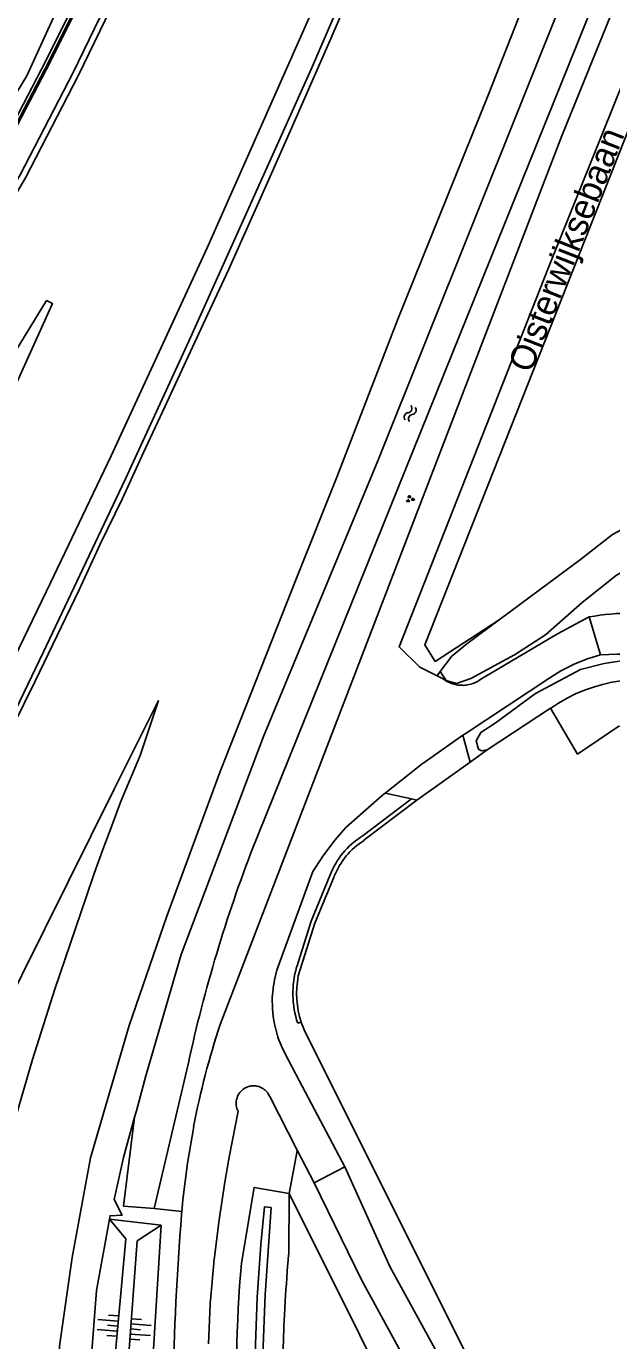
# Model space of a CAD drawing. Extents: x 135999 to 138000, y 396000 to 398501.
# Drawn here: x 137727.8 to 137785.7, y 397200.3 to 397330.2 of the extents above; entities that cross this region are included whole.
import ezdxf

# ---------------------------------------------------------------- set-up
doc = ezdxf.new("R2010")
doc.units = 0
for name, color, linetype in [('gg-afsc-muur', 7, 'Continuous'), ('gg-anno-openbare ruimte label', 7, 'Continuous'), ('gg-knt-BGT kruinlijn', 7, 'Continuous'), ('gg-knt-bovenkant onderkant talud', 7, 'Continuous'), ('gg-knt-bronhoudergrens', 7, 'Continuous'), ('gg-knt-verharding', 7, 'Continuous'), ('gg-kntw-bovenkant insteek waterloop', 7, 'Continuous'), ('gt-grn-groengrens', 7, 'Continuous'), ('gt-symb-groenvak', 7, 'Continuous'), ('gt-symb-talud symbool', 7, 'Continuous'), ('gt-symb-watersymbool', 7, 'Continuous'), ('gx-grn-maaiveld', 7, 'Continuous')]:
    doc.layers.add(name, color=color, linetype=linetype)

# ---------------------------------------------------------------- blocks, each defined once
blk = doc.blocks.new('gt0-GRVAK')
at = {"layer": 'gt-symb-groenvak'}
for p, q in [((-0.11, 0.19), (-0.23, 0.24)), ((-0.18, 0.15), (0.09, 0.15)), ((-0.09, 0.21), (-0.16, 0.32)), ((-0.05, 0.21), (-0.05, 0.39)), ((0, 0.21), (0.06, 0.32)), ((0.02, 0.19), (0.13, 0.24)), ((0.26, -0.05), (0.2, 0.06)), ((0.3, -0.05), (0.3, 0.13)), ((0.35, -0.05), (0.41, 0.06)), ((-0.24, -0.23), (-0.36, -0.18)), ((-0.32, -0.26), (-0.05, -0.26)), ((-0.23, -0.21), (-0.29, -0.1)), ((-0.18, -0.2), (-0.18, -0.02)), ((-0.14, -0.21), (-0.07, -0.1)), ((-0.12, -0.23), (0, -0.18)), ((0.24, -0.07), (0.12, -0.02)), ((0.17, -0.11), (0.44, -0.11)), ((0.37, -0.07), (0.49, -0.02))]:
    blk.add_line(p, q, dxfattribs=at)
blk = doc.blocks.new('gt0-TALUD_1')
at = {"layer": 'gt-symb-talud symbool'}
for p, q in [((-1, -1), (-1, 0)), ((-0.5, -2), (-0.5, 0)), ((0, -1), (0, 0)), ((0.5, -2), (0.5, 0)), ((1, -1), (1, 0))]:
    blk.add_line(p, q, dxfattribs=at)
blk = doc.blocks.new('gt0-WA')
at = {"layer": 'gt-symb-watersymbool'}
for centre, start, end in [((-0.32, 0.02), 28.0725, 151.9275), ((0.43, 0.42), 208.0725, 331.9275), ((-0.32, -0.43), 28.0725, 151.9275), ((0.43, -0.03), 208.0725, 331.9275)]:
    blk.add_arc(centre, 0.425, start, end, dxfattribs=at)

msp = doc.modelspace()

# ---------------------------------------------------------------- linework, layer by layer
at = {"layer": 'gg-afsc-muur'}
msp.add_lwpolyline([(137570.33, 397207.7), (137578.74, 397210.36), (137593.76, 397215.07), (137608.71, 397219.67), (137619.35, 397223.44), (137630.62, 397228.07), (137638.55, 397231.85), (137646.6, 397236.08), (137653.95, 397240.43), (137662.23, 397245.7), (137668.56, 397250.49), (137677.85, 397257.83), (137687.05, 397266.21), (137693.31, 397272.64), (137700.88, 397280.99), (137707.87, 397289.74), (137713.59, 397297.85), (137718.76, 397305.99), (137723.15, 397313.49), (137730.07, 397326.71), (137736.88, 397340.43), (137739.56, 397347.31)], dxfattribs=at)
at = {"layer": 'gg-knt-BGT kruinlijn'}
for points in [[(137736.08, 397193.07), (137737.67, 397210.34), (137736.06, 397212.26)], [(137737.5, 397192.71), (137738.78, 397210.12), (137741.18, 397211.66)]]:
    msp.add_lwpolyline(points, dxfattribs=at)
at = {"layer": 'gg-knt-bovenkant onderkant talud'}
for p, q in [((137741.18, 397211.66), (137736.06, 397212.26)), ((137739.97, 397192.67), (137741.18, 397211.66))]:
    msp.add_line(p, q, dxfattribs=at)
at = {"layer": 'gg-knt-bronhoudergrens'}
msp.add_lwpolyline([(137738.53, 397222.35), (137737.45, 397218.35), (137736.52, 397214.22), (137737.3, 397212.66), (137736.12, 397212.61), (137736.06, 397212.26)], dxfattribs=at)
at = {"layer": 'gg-knt-verharding'}
for p, q in [((137780.76, 397319.37), (137747, 397231.52)), ((137743.21, 397213.01), (137743.18, 397212.74))]:
    msp.add_line(p, q, dxfattribs=at)
for points in [[(137826.9, 397433.45), (137791.88, 397346.76), (137780.76, 397319.37)], [(137744.38, 397221.43), (137743.76, 397217.81), (137743.32, 397214.17), (137743.21, 397213.01)]]:
    msp.add_lwpolyline(points, dxfattribs=at)
for centre, radius, start, end in [((137824.47, 397205.99), 81.57, 161.7572, 169.0884), ((138012.29, 397190.92), 269.99, 175.3651, 182.7144)]:
    msp.add_arc(centre, radius, start, end, dxfattribs=at)
at = {"layer": 'gg-kntw-bovenkant insteek waterloop'}
for p, q in [((137780.6, 397324.29), (137790.76, 397349.47)), ((137750.04, 397248.48), (137780.6, 397324.29)), ((137740.47, 397213.32), (137743.71, 397227.03)), ((137738.53, 397222.35), (137737.44, 397213.55)), ((137737.44, 397213.55), (137740.47, 397213.32))]:
    msp.add_line(p, q, dxfattribs=at)
msp.add_lwpolyline([(137714.65, 397303.56), (137727.9, 397325.31), (137744.22, 397361.12)], dxfattribs=at)
msp.add_arc((137883.94, 397197.34), 143.34, 159.0996, 168.0481, dxfattribs=at)
at = {"layer": 'gt-grn-groengrens'}
msp.add_line((137743.21, 397213.01), (137740.47, 397213.32), dxfattribs=at)
at = {"layer": 'gx-grn-maaiveld'}
for p, q in [((137783.45, 397271.8), (137784.6, 397268.07)), ((137768.74, 397266.42), (137768.43, 397265.98)), ((137768.43, 397265.98), (137769.04, 397265.67)), ((137771.21, 397260.26), (137779.57, 397265.8)), ((137779.65, 397262.77), (137773.39, 397258.65)), ((137771.21, 397260.26), (137770.98, 397260.1)), ((137771.71, 397257.46), (137770.98, 397260.1)), ((137773.39, 397258.65), (137771.71, 397257.46)), ((137771.71, 397257.46), (137766.42, 397253.7)), ((137763.29, 397254.39), (137765.66, 397256.25)), ((137760.98, 397250.09), (137765.91, 397253.81)), ((137766.42, 397253.7), (137761.21, 397249.72)), ((137765.91, 397253.81), (137763.29, 397254.39)), ((137765.91, 397253.81), (137766.42, 397253.7)), ((137752.6, 397236.89), (137756.15, 397246.65)), ((137755, 397231.75), (137754.66, 397231.64)), ((137755.41, 397230.74), (137774.63, 397192.32)), ((137753.41, 397228.6), (137754.79, 397225.99)), ((137754.79, 397225.99), (137759.31, 397217.43)), ((137754.61, 397219.1), (137751.89, 397224.4)), ((137738.53, 397222.35), (137738.72, 397222.99)), ((137753.81, 397214.82), (137754.53, 397218.67)), ((137754.61, 397219.1), (137754.53, 397218.67)), ((137756.29, 397215.85), (137754.61, 397219.1)), ((137759.31, 397217.43), (137756.29, 397215.85)), ((137746.91, 397212.19), (137747.46, 397215.91)), ((137753.77, 397208.78), (137753.81, 397214.82))]:
    msp.add_line(p, q, dxfattribs=at)
for points in [[(137665.68, 397150.59), (137678.22, 397173.33), (137694.02, 397202.78), (137703.5, 397221.3), (137717.42, 397248.64), (137730.23, 397275.16), (137736.22, 397287.73), (137745.71, 397308.3), (137756.11, 397331.8), (137764.18, 397350.58), (137773.18, 397372.36), (137782.21, 397394.74), (137790.33, 397415.34), (137798.03, 397434.17), (137808.09, 397459.9), (137823.93, 397499.88), (137835.82, 397530.12), (137852.73, 397573.11), (137864.31, 397602.22), (137880.46, 397643.17), (137888.89, 397664.41)], [(137812.61, 397463.65), (137811.37, 397462.43), (137805.7, 397448.14), (137799.87, 397433.34), (137789.89, 397408.14), (137778.88, 397380.49), (137767, 397351.49), (137756.02, 397326.02), (137743.94, 397299.12), (137737.64, 397285.45), (137729.53, 397268.34), (137718.21, 397244.78), (137704.94, 397218.55), (137689.14, 397188.54), (137675.91, 397164.09), (137667.64, 397149.42)], [(137573.59, 397205.85), (137574.36, 397206.14), (137583.69, 397209.24), (137600.18, 397214.26), (137615.28, 397219.2), (137629.22, 397224.59), (137642.97, 397231.12), (137655.08, 397238.04), (137666.58, 397245.69), (137676.55, 397253.36), (137686.49, 397262.09), (137696.05, 397271.73), (137706.58, 397283.99), (137713.24, 397292.78), (137718.69, 397301.04), (137727.22, 397315.51), (137732.47, 397325.62), (137738.26, 397337.61), (137744.54, 397351.17), (137753.69, 397371.52), (137762.92, 397392.52), (137768.7, 397406.12), (137782.05, 397437.96)], [(137752.9, 397098.26), (137751.71, 397103.47), (137748.67, 397113.37), (137743.15, 397129.59), (137738.42, 397144.71), (137735.84, 397153.48), (137733.75, 397162.79), (137731.97, 397172.65), (137731.09, 397181.33), (137730.8, 397191.52), (137731.13, 397199.72), (137732.37, 397208.49), (137734.19, 397218.33), (137737.99, 397231.43), (137741.74, 397242.21), (137747, 397256.53), (137754.55, 397275.64), (137758.51, 397285.61), (137764.57, 397301.23), (137773.49, 397323.37), (137783.65, 397349.31), (137793.06, 397372.74)], [(137768.43, 397265.98), (137766.73, 397266.85), (137764.67, 397268.84), (137779.44, 397306.36), (137803.98, 397367.39)], [(137805.57, 397366.09), (137767.22, 397269.05), (137768.24, 397267.4), (137774.58, 397271.52)], [(137570.14, 397207.91), (137578.65, 397210.63), (137593.67, 397215.35), (137608.62, 397219.95), (137619.24, 397223.71), (137630.5, 397228.33), (137638.42, 397232.11), (137646.46, 397236.33), (137653.8, 397240.68), (137662.06, 397245.94), (137668.39, 397250.72), (137677.66, 397258.05), (137686.85, 397266.42), (137693.1, 397272.83), (137700.66, 397281.18), (137707.64, 397289.92), (137713.34, 397298.01), (137718.51, 397306.14), (137722.9, 397313.63), (137729.81, 397326.84), (137736.62, 397340.55)], [(137737.02, 397340.36), (137730.2, 397326.64), (137723.29, 397313.42), (137718.89, 397305.92), (137713.71, 397297.77), (137707.99, 397289.65), (137701, 397280.9), (137693.42, 397272.53), (137687.16, 397266.1), (137677.94, 397257.72), (137668.65, 397250.37), (137662.31, 397245.58), (137654.03, 397240.31), (137646.68, 397235.95), (137638.62, 397231.72), (137630.68, 397227.93), (137619.4, 397223.3), (137608.76, 397219.53), (137593.8, 397214.93), (137578.79, 397210.22), (137570.8, 397207.52)], [(137574.32, 397205.41), (137581.49, 397207.93), (137599.79, 397213.53), (137610.76, 397217.07), (137621.91, 397221.02), (137633.43, 397225.81), (137646.14, 397232.12), (137657.3, 397238.72), (137667.4, 397245.52), (137675.71, 397251.9), (137686.27, 397261.02), (137693.34, 397267.95), (137702.25, 397277.77), (137708.78, 397285.75), (137715.11, 397294.38), (137719.21, 397300.73), (137727.74, 397315.21), (137733.01, 397325.35), (137738.8, 397337.36)], [(137751.28, 397260), (137762.57, 397287.25), (137781.28, 397333.99)], [(137759.94, 397333.66), (137757.95, 397329.07), (137755.97, 397324.48), (137753.96, 397319.9), (137751.95, 397315.33), (137749.9, 397310.76), (137747.85, 397306.2), (137745.75, 397301.66), (137743.65, 397297.12), (137741.53, 397292.59), (137739.42, 397288.06), (137737.33, 397283.51), (137735.15, 397279.01), (137733.05, 397274.48), (137730.89, 397269.97), (137728.72, 397265.46), (137726.52, 397260.97)], [(137672.9, 397187.47), (137679.22, 397199.06), (137690.26, 397220.59), (137702.58, 397244.99), (137710.46, 397260.72), (137717.17, 397274.2), (137724.11, 397288.86), (137730.41, 397302.8), (137729.84, 397303.08), (137725.4, 397295.81), (137717.17, 397283.67), (137712.12, 397277.24), (137702.63, 397266.49), (137694.27, 397257.88), (137684.58, 397249.14), (137672.66, 397239.68), (137660.75, 397231.72), (137649.32, 397225.05), (137633.9, 397217.6), (137619.83, 397211.93), (137603.43, 397206.65), (137587.93, 397201.73), (137583.42, 397199.95)], [(137774.58, 397271.52), (137782.62, 397277.48), (137785.78, 397279.95), (137787.07, 397280.65)], [(137768.74, 397266.42), (137769.34, 397265.53), (137770.35, 397265.24), (137771.76, 397265.71), (137776.09, 397268.06), (137779.14, 397270.05), (137782.77, 397273.22), (137786.17, 397275.93), (137787.81, 397276.86)], [(137768.74, 397266.42), (137769.88, 397267.93), (137771.37, 397269.14), (137774.58, 397271.52)], [(137772.76, 397265.64), (137780.34, 397270.15), (137783.45, 397271.8)], [(137773.39, 397258.65), (137772.82, 397258.57), (137772.52, 397258.73), (137772.29, 397259.55), (137772.76, 397260.38), (137774.16, 397261.31), (137778.15, 397264.25), (137782.6, 397266.6), (137784.94, 397267.19), (137788.81, 397267.78)], [(137784.6, 397268.07), (137783.4, 397267.7), (137783.28, 397267.66), (137783.21, 397267.63), (137781.99, 397267.14), (137780.81, 397266.55), (137780.75, 397266.52), (137780.65, 397266.46), (137779.57, 397265.8)], [(137772.76, 397265.64), (137772.54, 397265.49), (137772.5, 397265.47), (137772.43, 397265.43), (137772.31, 397265.36), (137772.24, 397265.33), (137772.14, 397265.29), (137772.07, 397265.26), (137771.96, 397265.22), (137771.84, 397265.18), (137771.82, 397265.17), (137771.56, 397265.11), (137771.3, 397265.06), (137771.26, 397265.06), (137771.16, 397265.05), (137771.03, 397265.04), (137770.96, 397265.05), (137770.84, 397265.05), (137770.77, 397265.05), (137770.63, 397265.06), (137770.54, 397265.07), (137770.5, 397265.07), (137770.24, 397265.12), (137769.98, 397265.19), (137769.95, 397265.2), (137769.74, 397265.28), (137769.56, 397265.36), (137769.49, 397265.39), (137769.29, 397265.5), (137769.26, 397265.52), (137769.04, 397265.67)], [(137696.76, 397177.2), (137710.81, 397203.92), (137722.8, 397227.23), (137736.51, 397254.79), (137740.89, 397263.53), (137739.08, 397258.1), (137737.16, 397253.48), (137736.29, 397251.14), (137735.39, 397248.81), (137734.55, 397246.45), (137733.74, 397244.09), (137730.67, 397235.01), (137728.45, 397228.06), (137726.79, 397222.38), (137725.5, 397216.33), (137724.28, 397210.14), (137723.19, 397201.43), (137722.92, 397194.57)], [(137834.38, 397217.1), (137821.72, 397233.69), (137811.42, 397244.47), (137803.87, 397251.55), (137791.57, 397259.72), (137786.38, 397261.01), (137782.32, 397258.24), (137779.65, 397262.77)], [(137738.72, 397222.99), (137739.66, 397226.43), (137743.15, 397238.42), (137751.28, 397260)], [(137770.98, 397260.1), (137767.25, 397257.49), (137767.11, 397257.39), (137767, 397257.31), (137765.66, 397256.25)], [(137763.29, 397254.39), (137763.17, 397254.29), (137763.03, 397254.17), (137759.42, 397250.98)], [(137756.15, 397246.65), (137757.04, 397247.99), (137757.15, 397248.16), (137757.24, 397248.27), (137758.16, 397249.5), (137758.24, 397249.61), (137758.37, 397249.76), (137759.42, 397250.98)], [(137754.56, 397237.2), (137755.99, 397241.74), (137757.87, 397246.32)], [(137758.27, 397246.16), (137756.34, 397241.53), (137754.71, 397236.32)], [(137753.41, 397228.6), (137753.05, 397229.36), (137753.01, 397229.46), (137752.71, 397230.24), (137752.68, 397230.35), (137752.67, 397230.38), (137752.45, 397231.18), (137752.42, 397231.26), (137752.4, 397231.4), (137752.27, 397232.07), (137752.25, 397232.2), (137752.24, 397232.26), (137752.16, 397233.08), (137752.16, 397233.14), (137752.16, 397233.27), (137752.15, 397233.97), (137752.15, 397234.09), (137752.15, 397234.17), (137752.22, 397235), (137752.22, 397235.04), (137752.24, 397235.14), (137752.35, 397235.86), (137752.37, 397235.97), (137752.4, 397236.07), (137752.6, 397236.89)], [(137751.89, 397224.4), (137751.82, 397224.54), (137751.76, 397224.64), (137751.75, 397224.67), (137751.66, 397224.79), (137751.61, 397224.85), (137751.56, 397224.9), (137751.45, 397225.01), (137751.34, 397225.1), (137751.27, 397225.15), (137751.24, 397225.17), (137751.22, 397225.19), (137751.09, 397225.26), (137751.05, 397225.28), (137751.01, 397225.3), (137750.95, 397225.33), (137750.81, 397225.38), (137750.67, 397225.41), (137750.56, 397225.43), (137750.54, 397225.43), (137750.52, 397225.44), (137750.37, 397225.45), (137750.22, 397225.45), (137750.07, 397225.44), (137750.05, 397225.43), (137750.04, 397225.43), (137749.92, 397225.41), (137749.82, 397225.38), (137749.8, 397225.38), (137749.78, 397225.37), (137749.64, 397225.32), (137749.59, 397225.3), (137749.55, 397225.28), (137749.5, 397225.26), (137749.37, 397225.18), (137749.36, 397225.17), (137749.33, 397225.16), (137749.25, 397225.1), (137749.17, 397225.03), (137749.14, 397225), (137749.03, 397224.89), (137749, 397224.85), (137748.93, 397224.78), (137748.85, 397224.66), (137748.82, 397224.61), (137748.77, 397224.53), (137748.72, 397224.42), (137748.71, 397224.39), (137748.66, 397224.25), (137748.64, 397224.18), (137748.63, 397224.16), (137748.62, 397224.11), (137748.59, 397223.96), (137748.59, 397223.9), (137748.58, 397223.81), (137748.58, 397223.67), (137748.58, 397223.66), (137748.59, 397223.51), (137748.62, 397223.37), (137748.65, 397223.22), (137748.68, 397223.15), (137748.7, 397223.08), (137748.77, 397222.94)], [(137747.46, 397215.91), (137747.87, 397218.41), (137748.77, 397222.94)], [(137772.71, 397191.24), (137763.77, 397207.59), (137759.31, 397217.43)], [(137774.57, 397187.72), (137774.68, 397187.5), (137775.14, 397186.62), (137786.95, 397161.22), (137797.58, 397140.28), (137794.34, 397138.43), (137791.09, 397144.92), (137785.99, 397155.48), (137781.28, 397165.97), (137777.82, 397173.95), (137772.33, 397185.29), (137769.9, 397189.91), (137760.95, 397206.26), (137756.29, 397215.85)], [(137753.81, 397214.82), (137750.36, 397215.41), (137749.09, 397207.92)], [(137831.15, 397156.58), (137823.85, 397152.68), (137814.57, 397147.51), (137804.93, 397142.28), (137794.56, 397136.65), (137777.19, 397168.58), (137774.67, 397167.29), (137768.47, 397178.39), (137771.26, 397179.75), (137760.79, 397200.8), (137753.81, 397214.82)], [(137750.41, 397198.02), (137750.66, 397204.51), (137751.03, 397209.75), (137751.37, 397213.48), (137752.03, 397213.42), (137751.45, 397204.79), (137751.14, 397197.19)], [(137736.06, 397212.26), (137734.76, 397205.23), (137733.93, 397194.11)], [(137745.83, 397199.93), (137746.01, 397203.87), (137746.02, 397204.03), (137746.04, 397204.25), (137746.36, 397207.93), (137746.38, 397208.12), (137746.4, 397208.27), (137746.91, 397212.19)], [(137753.36, 397202.76), (137753.39, 397203.46), (137753.43, 397204.16)]]:
    msp.add_lwpolyline(points, dxfattribs=at)
for centre, radius, start, end in [((137787.92, 397246.21), 25.98, 90.3614, 99.922), ((137786.39, 397237.94), 30.18, 68.7915, 93.4082), ((137788.69, 397249.93), 15.7, 69.9225, 125.1768), ((137765.16, 397243.47), 7.83, 122.3049, 158.6489), ((137765.16, 397243.47), 7.39, 122.3038, 158.6419), ((137763.54, 397234.58), 9.36, 163.7565, 198.3444), ((137763.53, 397234.58), 8.98, 168.8697, 198.3751), ((137763.7, 397234.64), 9.16, 198.3987, 205.2041), ((137886.91, 397196.44), 138.3, 175.2376, 182.7432), ((137925.49, 397194.08), 172.36, 175.1082, 176.6483), ((137926.21, 397194.01), 173.08, 177.0999, 179.8408)]:
    msp.add_arc(centre, radius, start, end, dxfattribs=at)

# ---------------------------------------------------------------- block references
at = {"layer": 'gt-symb-groenvak'}
msp.add_blockref('gt0-GRVAK', (137765.75, 397283.46), dxfattribs=at)
at = {"layer": 'gt-symb-talud symbool'}
for p, xscale, yscale, rotation in [((137736.87, 397201.7), 0.9997424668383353, 0.9997424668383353, -94.24486205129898), ((137738.14, 397201.41), 0.999742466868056, 0.9997424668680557, 85.75513794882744)]:
    msp.add_blockref('gt0-TALUD_1', p, dxfattribs=dict(at, xscale=xscale, yscale=yscale, rotation=rotation))
at = {"layer": 'gt-symb-watersymbool', "rotation": -111.97171039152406}
msp.add_blockref('gt0-WA', (137765.8, 397291.96), dxfattribs=at)

# ---------------------------------------------------------------- texts
at = {"layer": 'gg-anno-openbare ruimte label'}
msp.add_text('Oisterwijksebaan', height=2.5, rotation=68.6, dxfattribs=at).set_placement((137777.71, 397295.82))

doc.saveas('drawing.dxf')
